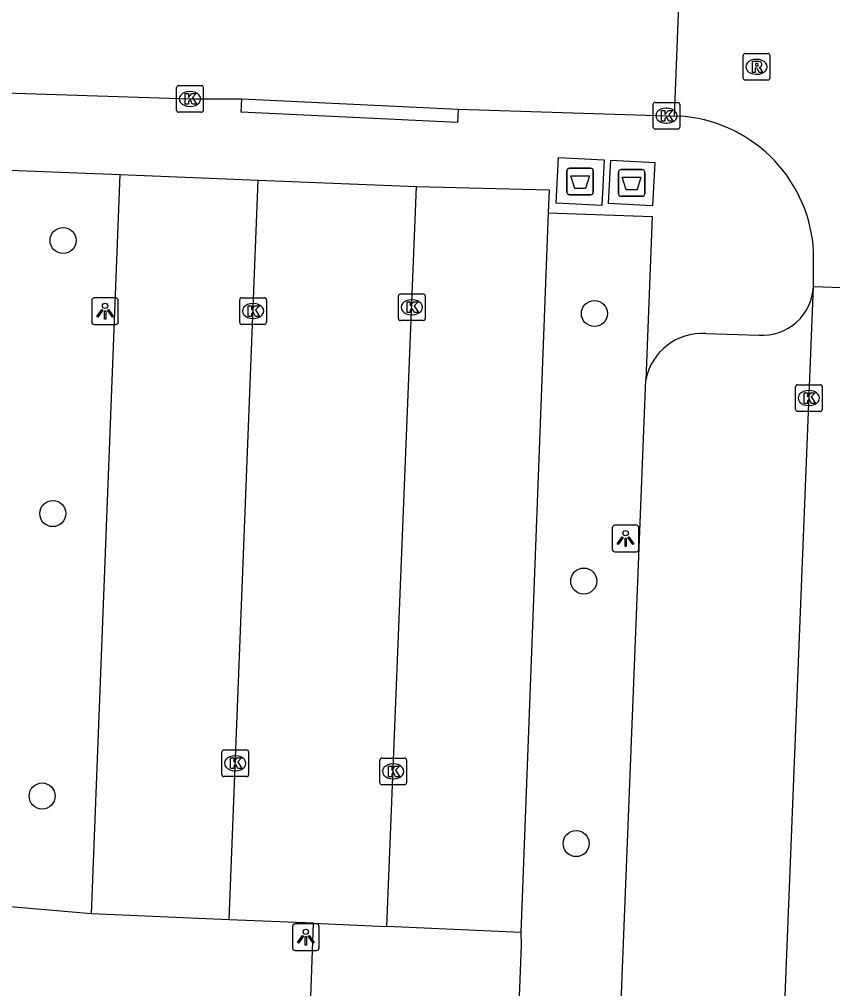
# Model space of a CAD drawing. Extents: x 160077 to 160945, y 386481 to 387498.
# Drawn here: x 160812.49 to 160842.98, y 386763.42 to 386799.77 of the extents above; entities that cross this region are included whole.
import ezdxf

# ---------------------------------------------------------------- set-up
doc = ezdxf.new("R2010")
doc.units = 0
for name, color, linetype in [('IMGEO_Afval_apart_plaats', 7, 'Continuous'), ('IMGEO_Boom', 7, 'Continuous'), ('IMGEO_Groenvoorziening', 7, 'Continuous'), ('IMGEO_Kolk', 7, 'Continuous'), ('IMGEO_Lichtpunt', 7, 'Continuous'), ('IMGEO_Parkeervlak_open', 7, 'Continuous'), ('IMGEO_Rijbaan_lokaal_open', 7, 'Continuous'), ('IMGEO_Rioolput', 7, 'Continuous'), ('IMGEO_Voetpad_gesloten', 7, 'Continuous'), ('IMGEO_Voetpad_open', 7, 'Continuous')]:
    doc.layers.add(name, color=color, linetype=linetype)

msp = doc.modelspace()

# ---------------------------------------------------------------- linework, layer by layer
at = {"layer": 'IMGEO_Afval_apart_plaats'}
for p, q in [((160833.018, 386793.29), (160833.018, 386794.09)), ((160833.018, 386794.09), (160833.018, 386793.29)), ((160833.118, 386794.19), (160833.908, 386794.19)), ((160833.908, 386794.19), (160833.118, 386794.19)), ((160834.008, 386794.09), (160834.008, 386793.29)), ((160834.008, 386793.29), (160834.008, 386794.09)), ((160835.049, 386794.136), (160835.839, 386794.136)), ((160835.839, 386794.136), (160835.049, 386794.136)), ((160834.949, 386793.236), (160834.949, 386794.036)), ((160834.949, 386794.036), (160834.949, 386793.236)), ((160835.939, 386794.036), (160835.939, 386793.236)), ((160835.939, 386793.236), (160835.939, 386794.036)), ((160833.908, 386793.19), (160833.118, 386793.19)), ((160833.118, 386793.19), (160833.908, 386793.19)), ((160835.839, 386793.136), (160835.049, 386793.136)), ((160835.049, 386793.136), (160835.839, 386793.136))]:
    msp.add_line(p, q, dxfattribs=at)
for points in [[(160833.161, 386793.904), (160833.865, 386793.904), (160833.716, 386793.434), (160833.31, 386793.434), (160833.161, 386793.904)], [(160835.092, 386793.85), (160835.796, 386793.85), (160835.647, 386793.38), (160835.241, 386793.38), (160835.092, 386793.85)]]:
    msp.add_lwpolyline(points, dxfattribs=at)
for centre, start, end in [((160833.118, 386794.09), 90, 180), ((160833.118, 386794.09), 90, 180), ((160833.908, 386794.09), 0, 90), ((160833.908, 386794.09), 360, 90), ((160835.049, 386794.036), 90, 180), ((160835.049, 386794.036), 90, 180), ((160835.839, 386794.036), 0, 90), ((160835.839, 386794.036), 360, 90), ((160833.118, 386793.29), 180, 270), ((160833.118, 386793.29), 180, 270), ((160833.908, 386793.29), 270, 0), ((160833.908, 386793.29), 270, 0), ((160835.049, 386793.236), 180, 270), ((160835.049, 386793.236), 180, 270), ((160835.839, 386793.236), 270, 0), ((160835.839, 386793.236), 270, 0)]:
    msp.add_arc(centre, 0.1, start, end, dxfattribs=at)
at = {"layer": 'IMGEO_Boom'}
for centre in [(160814.128, 386791.478), (160834.05, 386788.74), (160813.742, 386781.236), (160833.651, 386778.704), (160813.342, 386770.643), (160833.365, 386768.86)]:
    msp.add_circle(centre, 0.489, dxfattribs=at)
at = {"layer": 'IMGEO_Groenvoorziening'}
for points in [[(160815.188, 386766.228), (160811.851, 386766.514)], [(160808.027, 386758.373), (160823.217, 386757.574), (160823.518, 386765.871)], [(160831.285, 386765.525), (160831.303, 386765.056), (160830.716, 386750), (160829.991, 386731.407), (160823.961, 386729.678), (160823.913, 386725.259)]]:
    msp.add_lwpolyline(points, dxfattribs=at)
at = {"layer": 'IMGEO_Kolk'}
for p, q in [((160818.385, 386796.363), (160818.385, 386797.215)), ((160818.46, 386797.289), (160819.312, 386797.289)), ((160818.873, 386797.069), (160818.898, 386797.069)), ((160819.386, 386797.215), (160819.386, 386796.363)), ((160836.25, 386795.732), (160836.25, 386796.584)), ((160836.325, 386796.658), (160837.177, 386796.658)), ((160837.251, 386796.584), (160837.251, 386795.732)), ((160819.312, 386796.289), (160818.46, 386796.289)), ((160818.896, 386796.509), (160818.871, 386796.509)), ((160836.738, 386796.438), (160836.763, 386796.438)), ((160836.761, 386795.878), (160836.736, 386795.878)), ((160837.177, 386795.658), (160836.325, 386795.658)), ((160820.824, 386789.333), (160821.676, 386789.333)), ((160826.703, 386788.548), (160826.703, 386789.4)), ((160826.778, 386789.474), (160827.63, 386789.474)), ((160827.704, 386789.4), (160827.704, 386788.548)), ((160820.749, 386788.407), (160820.749, 386789.259)), ((160821.237, 386789.113), (160821.262, 386789.113)), ((160821.75, 386789.259), (160821.75, 386788.407)), ((160827.191, 386789.254), (160827.216, 386789.254)), ((160827.214, 386788.694), (160827.189, 386788.694)), ((160821.676, 386788.333), (160820.824, 386788.333)), ((160821.26, 386788.553), (160821.235, 386788.553)), ((160827.63, 386788.474), (160826.778, 386788.474)), ((160841.666, 386786.069), (160842.518, 386786.069)), ((160841.591, 386785.143), (160841.591, 386785.995)), ((160842.079, 386785.849), (160842.104, 386785.849)), ((160842.592, 386785.995), (160842.592, 386785.143)), ((160842.518, 386785.069), (160841.666, 386785.069)), ((160842.102, 386785.289), (160842.077, 386785.289)), ((160820.083, 386771.446), (160820.083, 386772.298)), ((160820.158, 386772.372), (160821.01, 386772.372)), ((160821.084, 386772.298), (160821.084, 386771.446)), ((160820.571, 386772.152), (160820.596, 386772.152)), ((160826.005, 386771.142), (160826.005, 386771.994)), ((160826.08, 386772.068), (160826.932, 386772.068)), ((160827.006, 386771.994), (160827.006, 386771.142)), ((160820.594, 386771.592), (160820.569, 386771.592)), ((160826.493, 386771.848), (160826.518, 386771.848)), ((160821.01, 386771.372), (160820.158, 386771.372)), ((160826.516, 386771.288), (160826.491, 386771.288)), ((160826.932, 386771.068), (160826.08, 386771.068))]:
    msp.add_line(p, q, dxfattribs=at)
for points in [[(160818.385, 386796.363), (160818.385, 386797.215)], [(160818.46, 386797.289), (160819.312, 386797.289)], [(160818.706, 386796.989), (160818.829, 386796.989), (160818.829, 386796.838), (160818.959, 386796.989), (160819.123, 386796.989), (160818.977, 386796.838), (160819.13, 386796.589), (160818.978, 386796.589), (160818.893, 386796.753), (160818.829, 386796.686), (160818.829, 386796.589), (160818.706, 386796.589), (160818.706, 386796.989)], [(160819.386, 386797.215), (160819.386, 386796.363)], [(160836.25, 386795.732), (160836.25, 386796.584)], [(160836.325, 386796.658), (160837.177, 386796.658)], [(160837.251, 386796.584), (160837.251, 386795.732)], [(160819.312, 386796.289), (160818.46, 386796.289)], [(160836.571, 386796.358), (160836.694, 386796.358), (160836.694, 386796.207), (160836.824, 386796.358), (160836.988, 386796.358), (160836.842, 386796.207), (160836.995, 386795.958), (160836.843, 386795.958), (160836.758, 386796.122), (160836.694, 386796.055), (160836.694, 386795.958), (160836.571, 386795.958), (160836.571, 386796.358)], [(160837.177, 386795.658), (160836.325, 386795.658)], [(160820.824, 386789.333), (160821.676, 386789.333)], [(160826.703, 386788.548), (160826.703, 386789.4)], [(160826.778, 386789.474), (160827.63, 386789.474)], [(160827.704, 386789.4), (160827.704, 386788.548)], [(160820.749, 386788.407), (160820.749, 386789.259)], [(160821.07, 386789.033), (160821.193, 386789.033), (160821.193, 386788.882), (160821.323, 386789.033), (160821.487, 386789.033), (160821.341, 386788.882), (160821.494, 386788.633), (160821.342, 386788.633), (160821.257, 386788.797), (160821.193, 386788.73), (160821.193, 386788.633), (160821.07, 386788.633), (160821.07, 386789.033)], [(160821.75, 386789.259), (160821.75, 386788.407)], [(160827.024, 386789.174), (160827.147, 386789.174), (160827.147, 386789.023), (160827.277, 386789.174), (160827.441, 386789.174), (160827.295, 386789.023), (160827.448, 386788.774), (160827.296, 386788.774), (160827.211, 386788.938), (160827.147, 386788.871), (160827.147, 386788.774), (160827.024, 386788.774), (160827.024, 386789.174)], [(160821.676, 386788.333), (160820.824, 386788.333)], [(160827.63, 386788.474), (160826.778, 386788.474)], [(160841.666, 386786.069), (160842.518, 386786.069)], [(160841.591, 386785.143), (160841.591, 386785.995)], [(160841.912, 386785.769), (160842.035, 386785.769), (160842.035, 386785.618), (160842.165, 386785.769), (160842.329, 386785.769), (160842.183, 386785.618), (160842.336, 386785.369), (160842.184, 386785.369), (160842.099, 386785.533), (160842.035, 386785.466), (160842.035, 386785.369), (160841.912, 386785.369), (160841.912, 386785.769)], [(160842.592, 386785.995), (160842.592, 386785.143)], [(160842.518, 386785.069), (160841.666, 386785.069)], [(160820.083, 386771.446), (160820.083, 386772.298)], [(160820.158, 386772.372), (160821.01, 386772.372)], [(160821.084, 386772.298), (160821.084, 386771.446)], [(160820.404, 386772.072), (160820.527, 386772.072), (160820.527, 386771.921), (160820.657, 386772.072), (160820.821, 386772.072), (160820.675, 386771.921), (160820.828, 386771.672), (160820.676, 386771.672), (160820.591, 386771.836), (160820.527, 386771.769), (160820.527, 386771.672), (160820.404, 386771.672), (160820.404, 386772.072)], [(160826.005, 386771.142), (160826.005, 386771.994)], [(160826.08, 386772.068), (160826.932, 386772.068)], [(160827.006, 386771.994), (160827.006, 386771.142)], [(160826.326, 386771.768), (160826.449, 386771.768), (160826.449, 386771.617), (160826.579, 386771.768), (160826.743, 386771.768), (160826.597, 386771.617), (160826.75, 386771.368), (160826.598, 386771.368), (160826.513, 386771.532), (160826.449, 386771.465), (160826.449, 386771.368), (160826.326, 386771.368), (160826.326, 386771.768)], [(160821.01, 386771.372), (160820.158, 386771.372)], [(160826.932, 386771.068), (160826.08, 386771.068)]]:
    msp.add_lwpolyline(points, dxfattribs=at)
for centre, start, end in [((160818.462, 386797.213), 91.552, 178.448), ((160818.462, 386797.213), 91.552, 178.448), ((160819.31, 386797.213), 1.552, 88.448), ((160819.31, 386797.213), 1.552, 88.448), ((160836.327, 386796.582), 91.552, 178.448), ((160836.327, 386796.582), 91.552, 178.448), ((160837.175, 386796.582), 1.552, 88.448), ((160837.175, 386796.582), 1.552, 88.448), ((160818.462, 386796.365), 181.552, 268.448), ((160818.462, 386796.365), 181.552, 268.448), ((160819.31, 386796.365), 271.552, 358.448), ((160819.31, 386796.365), 271.552, 358.448), ((160836.327, 386795.734), 181.552, 268.448), ((160836.327, 386795.734), 181.552, 268.448), ((160837.175, 386795.734), 271.552, 358.448), ((160837.175, 386795.734), 271.552, 358.448), ((160820.826, 386789.257), 91.552, 178.448), ((160820.826, 386789.257), 91.552, 178.448), ((160821.674, 386789.257), 1.552, 88.448), ((160821.674, 386789.257), 1.552, 88.448), ((160826.78, 386789.398), 91.552, 178.448), ((160826.78, 386789.398), 91.552, 178.448), ((160827.628, 386789.398), 1.552, 88.448), ((160827.628, 386789.398), 1.552, 88.448), ((160820.826, 386788.409), 181.552, 268.448), ((160820.826, 386788.409), 181.552, 268.448), ((160821.674, 386788.409), 271.552, 358.448), ((160821.674, 386788.409), 271.552, 358.448), ((160826.78, 386788.55), 181.552, 268.448), ((160826.78, 386788.55), 181.552, 268.448), ((160827.628, 386788.55), 271.552, 358.448), ((160827.628, 386788.55), 271.552, 358.448), ((160841.668, 386785.993), 91.552, 178.448), ((160841.668, 386785.993), 91.552, 178.448), ((160842.516, 386785.993), 1.552, 88.448), ((160842.516, 386785.993), 1.552, 88.448), ((160841.668, 386785.145), 181.552, 268.448), ((160841.668, 386785.145), 181.552, 268.448), ((160842.516, 386785.145), 271.552, 358.448), ((160842.516, 386785.145), 271.552, 358.448), ((160820.16, 386772.296), 91.552, 178.448), ((160820.16, 386772.296), 91.552, 178.448), ((160821.008, 386772.296), 1.552, 88.448), ((160821.008, 386772.296), 1.552, 88.448), ((160826.082, 386771.992), 91.552, 178.448), ((160826.082, 386771.992), 91.552, 178.448), ((160826.93, 386771.992), 1.552, 88.448), ((160826.93, 386771.992), 1.552, 88.448), ((160820.16, 386771.448), 181.552, 268.448), ((160820.16, 386771.448), 181.552, 268.448), ((160821.008, 386771.448), 271.552, 358.448), ((160821.008, 386771.448), 271.552, 358.448), ((160826.082, 386771.144), 181.552, 268.448), ((160826.082, 386771.144), 181.552, 268.448), ((160826.93, 386771.144), 271.552, 358.448), ((160826.93, 386771.144), 271.552, 358.448)]:
    msp.add_arc(centre, 0.0765, start, end, dxfattribs=at)
for centre, major_axis, ratio, start_param, end_param in [((160818.872, 386796.789), (-0.387, 0.002), 0.722429, 4.712389, 7.853982), ((160818.897, 386796.789), (-0.39, 0.002), 0.717154, 1.570796, 4.712389), ((160836.737, 386796.158), (-0.387, 0.002), 0.722429, 4.712389, 7.853982), ((160836.762, 386796.158), (-0.39, 0.002), 0.717154, 1.570796, 4.712389), ((160821.236, 386788.833), (-0.387, 0.002), 0.722429, 4.712389, 7.853982), ((160821.261, 386788.833), (-0.39, 0.002), 0.717154, 1.570796, 4.712389), ((160827.19, 386788.974), (-0.387, 0.002), 0.722429, 4.712389, 7.853982), ((160827.215, 386788.974), (-0.39, 0.002), 0.717154, 1.570796, 4.712389), ((160842.078, 386785.569), (-0.387, 0.002), 0.722429, 4.712389, 7.853982), ((160842.103, 386785.569), (-0.39, 0.002), 0.717154, 1.570796, 4.712389), ((160820.57, 386771.872), (-0.387, 0.002), 0.722429, 4.712389, 7.853982), ((160820.595, 386771.872), (-0.39, 0.002), 0.717154, 1.570796, 4.712389), ((160826.492, 386771.568), (-0.387, 0.002), 0.722429, 4.712389, 7.853982), ((160826.517, 386771.568), (-0.39, 0.002), 0.717154, 1.570796, 4.712389)]:
    msp.add_ellipse(centre, major_axis=major_axis, ratio=ratio, start_param=start_param, end_param=end_param, dxfattribs=at)
at = {"layer": 'IMGEO_Lichtpunt'}
for p, q in [((160816.105, 386789.324), (160815.297, 386789.324)), ((160816.105, 386789.324), (160815.297, 386789.324)), ((160815.203, 386789.229), (160815.203, 386788.422)), ((160815.203, 386789.229), (160815.203, 386788.422)), ((160816.199, 386788.422), (160816.199, 386789.229)), ((160816.199, 386788.422), (160816.199, 386789.229)), ((160815.297, 386788.328), (160816.105, 386788.328)), ((160815.297, 386788.328), (160816.105, 386788.328)), ((160834.721, 386780.703), (160834.721, 386779.896)), ((160834.721, 386780.703), (160834.721, 386779.896)), ((160835.623, 386780.798), (160834.815, 386780.798)), ((160835.623, 386780.798), (160834.815, 386780.798)), ((160835.717, 386779.896), (160835.717, 386780.703)), ((160835.717, 386779.896), (160835.717, 386780.703)), ((160834.815, 386779.802), (160835.623, 386779.802)), ((160834.815, 386779.802), (160835.623, 386779.802)), ((160822.731, 386765.753), (160822.731, 386764.946)), ((160822.731, 386765.753), (160822.731, 386764.946)), ((160823.633, 386765.848), (160822.825, 386765.848)), ((160823.633, 386765.848), (160822.825, 386765.848)), ((160823.727, 386764.946), (160823.727, 386765.753)), ((160823.727, 386764.946), (160823.727, 386765.753)), ((160822.825, 386764.852), (160823.633, 386764.852)), ((160822.825, 386764.852), (160823.633, 386764.852))]:
    msp.add_line(p, q, dxfattribs=at)
for points in [[(160815.577, 386788.893), (160815.616, 386788.865), (160815.428, 386788.603), (160815.39, 386788.63), (160815.577, 386788.893)], [(160815.679, 386788.845), (160815.726, 386788.845), (160815.726, 386788.523), (160815.679, 386788.523), (160815.679, 386788.845)], [(160815.789, 386788.865), (160815.827, 386788.892), (160816.014, 386788.63), (160815.975, 386788.602), (160815.789, 386788.865)], [(160835.095, 386780.367), (160835.134, 386780.339), (160834.946, 386780.077), (160834.908, 386780.104), (160835.095, 386780.367)], [(160835.197, 386780.319), (160835.244, 386780.319), (160835.244, 386779.997), (160835.197, 386779.997), (160835.197, 386780.319)], [(160835.307, 386780.339), (160835.345, 386780.366), (160835.532, 386780.104), (160835.493, 386780.076), (160835.307, 386780.339)], [(160823.105, 386765.417), (160823.144, 386765.389), (160822.956, 386765.127), (160822.918, 386765.154), (160823.105, 386765.417)], [(160823.207, 386765.369), (160823.254, 386765.369), (160823.254, 386765.047), (160823.207, 386765.047), (160823.207, 386765.369)], [(160823.317, 386765.389), (160823.355, 386765.416), (160823.542, 386765.154), (160823.503, 386765.126), (160823.317, 386765.389)]]:
    msp.add_lwpolyline(points, dxfattribs=at)
for centre in [(160815.702, 386789.027), (160835.22, 386780.501), (160823.23, 386765.551)]:
    msp.add_circle(centre, 0.0994, dxfattribs=at)
for centre, start, end in [((160815.297, 386789.229), 90, 180), ((160815.297, 386789.229), 90, 180), ((160816.105, 386789.229), 0, 90), ((160816.105, 386789.229), 0, 90), ((160815.297, 386788.422), 180, 270), ((160815.297, 386788.422), 180, 270), ((160816.105, 386788.422), 270, 0), ((160816.105, 386788.422), 270, 360), ((160834.815, 386780.703), 90, 180), ((160834.815, 386780.703), 90, 180), ((160835.623, 386780.703), 0, 90), ((160835.623, 386780.703), 0, 90), ((160834.815, 386779.896), 180, 270), ((160834.815, 386779.896), 180, 270), ((160835.623, 386779.896), 270, 0), ((160835.623, 386779.896), 270, 360), ((160822.825, 386765.753), 90, 180), ((160822.825, 386765.753), 90, 180), ((160823.633, 386765.753), 0, 90), ((160823.633, 386765.753), 0, 90), ((160822.825, 386764.946), 180, 270), ((160822.825, 386764.946), 180, 270), ((160823.633, 386764.946), 270, 0), ((160823.633, 386764.946), 270, 360)]:
    msp.add_arc(centre, 0.0946, start, end, dxfattribs=at)
at = {"layer": 'IMGEO_Parkeervlak_open'}
for points in [[(160815.188, 386766.228), (160816.262, 386793.948)], [(160832.32, 386792.519), (160831.285, 386765.525)], [(160833.542, 386724.516), (160834.54, 386750), (160835.977, 386786.254)], [(160820.354, 386766.006), (160815.188, 386766.228)], [(160831.285, 386765.525), (160826.272, 386765.754)]]:
    msp.add_lwpolyline(points, dxfattribs=at)
at = {"layer": 'IMGEO_Rijbaan_lokaal_open'}
for points in [[(160837.049, 386796.144), (160837.242, 386800.967)], [(160804.647, 386797.253), (160818.878, 386796.791), (160820.826, 386796.796)], [(160820.826, 386796.796), (160828.943, 386796.404)], [(160828.943, 386796.404), (160836.761, 386796.159), (160837.049, 386796.144)], [(160837.448, 386796.123), (160837.049, 386796.144)], [(160820.354, 386766.006), (160821.444, 386793.739)], [(160821.444, 386793.739), (160827.385, 386793.504)], [(160826.272, 386765.754), (160827.385, 386793.504)], [(160842.26, 386789.749), (160842.27, 386791.041)], [(160838.354, 386691.756), (160840.676, 386750), (160842.26, 386789.749)], [(160842.26, 386789.749), (160848.354, 386789.544)], [(160823.518, 386765.871), (160820.354, 386766.006)], [(160823.518, 386765.871), (160826.272, 386765.754)]]:
    msp.add_lwpolyline(points, dxfattribs=at)
msp.add_arc((160836.901, 386790.776), 5.375, 2.8307, 84.1618, dxfattribs=at)
at = {"layer": 'IMGEO_Rioolput'}
for p, q in [((160839.629, 386797.567), (160839.629, 386798.419)), ((160839.704, 386798.493), (160840.556, 386798.493)), ((160840.63, 386798.419), (160840.63, 386797.567)), ((160840.117, 386798.273), (160840.142, 386798.273)), ((160840.14, 386797.713), (160840.115, 386797.713)), ((160840.556, 386797.493), (160839.704, 386797.493))]:
    msp.add_line(p, q, dxfattribs=at)
for points in [[(160839.629, 386797.567), (160839.629, 386798.419)], [(160839.704, 386798.493), (160840.556, 386798.493)], [(160840.63, 386798.419), (160840.63, 386797.567)], [(160840.218, 386798.191), (160839.966, 386798.193), (160839.966, 386797.793)], [(160840.144, 386798.112), (160840.09, 386798.112), (160840.09, 386798.031)], [(160839.966, 386797.793), (160840.09, 386797.793), (160840.09, 386797.955), (160840.101, 386797.955)], [(160840.09, 386798.031), (160840.142, 386798.031)], [(160840.148, 386797.926), (160840.219, 386797.793), (160840.359, 386797.793), (160840.294, 386797.919)], [(160840.556, 386797.493), (160839.704, 386797.493)]]:
    msp.add_lwpolyline(points, dxfattribs=at)
for centre, radius, start, end in [((160839.706, 386798.417), 0.0765, 91.552, 178.448), ((160839.706, 386798.417), 0.0765, 91.552, 178.448), ((160840.554, 386798.417), 0.0765, 1.552, 88.448), ((160840.554, 386798.417), 0.0765, 1.552, 88.448), ((160840.15, 386798.016), 0.0964, 77.0061, 93.1865), ((160840.164, 386798.073), 0.0378, 276.6634, 79.6772), ((160840.217, 386798.081), 0.109, 350.3612, 89.416), ((160840.215, 386798.081), 0.112, 277.5842, 350.9817), ((160840.1, 386797.902), 0.0533, 26.0293, 88.6989), ((160840.126, 386798.22), 0.19, 274.7715, 282.9687), ((160840.199, 386797.866), 0.108, 29.5134, 73.7905), ((160839.706, 386797.569), 0.0765, 181.552, 268.448), ((160839.706, 386797.569), 0.0765, 181.552, 268.448), ((160840.554, 386797.569), 0.0765, 271.552, 358.448), ((160840.554, 386797.569), 0.0765, 271.552, 358.448)]:
    msp.add_arc(centre, radius, start, end, dxfattribs=at)
for centre, major_axis, ratio, start_param, end_param in [((160840.116, 386797.993), (-0.387, 0.002), 0.722429, 4.712389, 7.853982), ((160840.141, 386797.993), (-0.39, 0.002), 0.717154, 1.570796, 4.712389)]:
    msp.add_ellipse(centre, major_axis=major_axis, ratio=ratio, start_param=start_param, end_param=end_param, dxfattribs=at)
at = {"layer": 'IMGEO_Voetpad_gesloten'}
for points in [[(160834.411, 386794.502), (160834.326, 386792.793), (160832.614, 386792.878), (160832.699, 386794.587), (160834.411, 386794.502)], [(160836.313, 386794.408), (160836.227, 386792.778), (160834.576, 386792.865), (160834.662, 386794.495), (160836.313, 386794.408)]]:
    msp.add_lwpolyline(points, dxfattribs=at)
at = {"layer": 'IMGEO_Voetpad_open'}
for points in [[(160828.943, 386796.404), (160828.919, 386795.905), (160820.802, 386796.297), (160820.826, 386796.796)], [(160804.774, 386794.408), (160816.262, 386793.948)], [(160816.262, 386793.948), (160821.444, 386793.739)], [(160827.385, 386793.504), (160832.353, 386793.38), (160832.32, 386792.519)], [(160832.32, 386792.519), (160836.219, 386792.375), (160835.977, 386786.254)], [(160838.222, 386787.99), (160840.226, 386787.933)]]:
    msp.add_lwpolyline(points, dxfattribs=at)
for centre, radius, start, end in [((160840.358, 386789.832), 1.904, 266.0173, 357.501), ((160838.092, 386785.839), 2.155, 86.537, 168.8906)]:
    msp.add_arc(centre, radius, start, end, dxfattribs=at)

doc.saveas('drawing.dxf')
